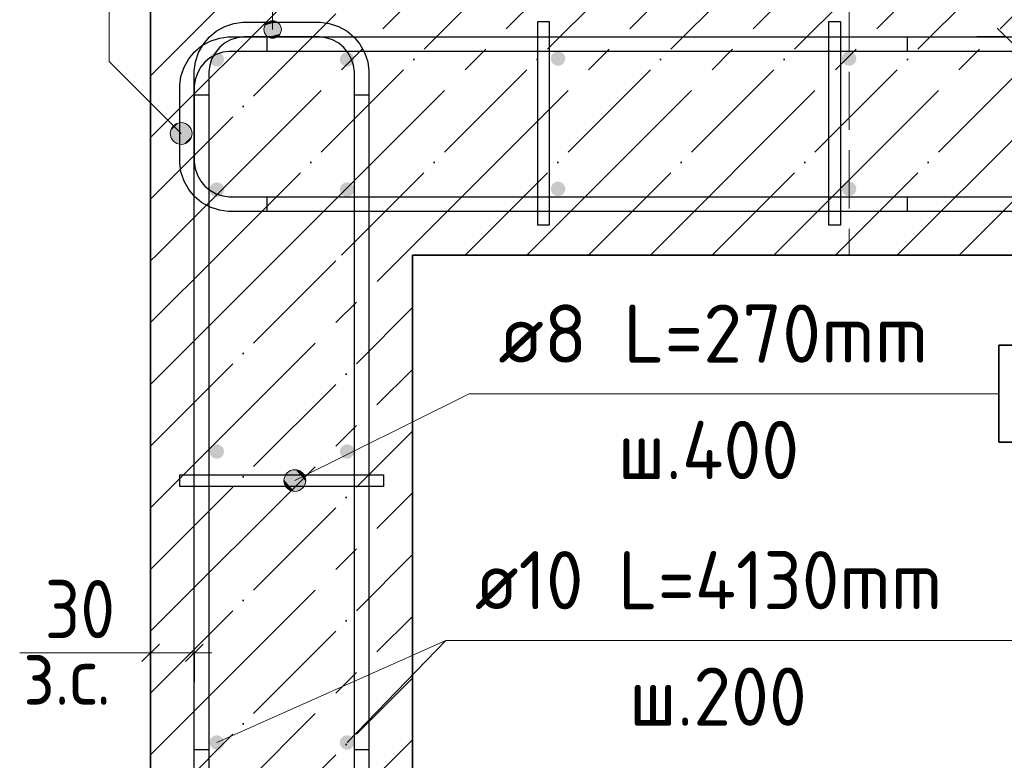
# Model space of a CAD drawing. Header units: millimetres. Extents: x -49773 to 2322955, y -3321 to 58485.
# Tile 336 of 580: x 1297392 to 1300776, y 23966 to 26511. Entities that reach past the tile are written whole.
import ezdxf

# ---------------------------------------------------------------- set-up
doc = ezdxf.new("R2010")
doc.units = ezdxf.units.MM
for name, pattern in [('______11', [500, 400, -50, 0, -50]), ('______2', [270, 200, -70]), ('______5', [1100, 800, -100, 100, -100])]:
    doc.linetypes.add(name, pattern=pattern)
for name, color, linetype, lineweight in [('Standard', 7, 'Continuous', 25), ('Арм.стержн. Арматура края', 96, 'Continuous', 35), ('Арм.стержн. вертикальными 1', 22, 'Continuous', 35), ('Арм.стержн.горизонт. 1', 180, 'Continuous', 35), ('Размерная линия_ общее_1', 7, 'Continuous', 13), ('Стена_ общее', 7, 'Continuous', 35)]:
    doc.layers.add(name, color=color, linetype=linetype, lineweight=lineweight)
doc.layers.add('Арм.стержн.Стяжки', color=7, linetype='Continuous', lineweight=35, true_color=0x501e0f)
doc.layers.add('Осевая линия_ общее', color=7, linetype='______5', lineweight=13, true_color=0xa0a0a0)
doc.styles.add('ISOCPEUR', font='txt')

msp = doc.modelspace()

# ---------------------------------------------------------------- hatches: boundary and pattern name
at = {"layer": 'Standard', "linetype": 'Continuous', "lineweight": 13, "transparency": 33554687}
for points in [[(1297921, 26093.3), (1297957, 26155.9), (1297911.4, 26110.3)], [(1297911.4, 26110.3), (1297957, 26155.9), (1297937.9, 26155.9)], [(1297911.4, 26110.3), (1297937.9, 26155.9), (1297911.4, 26129.4)], [(1297911.4, 26129.4), (1297937.9, 26155.9), (1297921, 26146.4)], [(1297921, 26093.3), (1297974, 26146.4), (1297957, 26155.9)], [(1297937.9, 26083.8), (1297974, 26146.4), (1297921, 26093.3)], [(1297937.9, 26083.8), (1297983.5, 26129.4), (1297974, 26146.4)], [(1297957, 26083.8), (1297983.5, 26129.4), (1297937.9, 26083.8)], [(1297957, 26083.8), (1297983.5, 26110.3), (1297983.5, 26129.4)], [(1297983.5, 26110.3), (1297957, 26083.8), (1297974, 26093.3)]]:
    msp.add_hatch(color=7, dxfattribs=at).paths.add_polyline_path(points)
at = {"layer": 'Арм.стержн. Арматура края', "linetype": 'Continuous', "lineweight": 13, "transparency": 33554687}
for points in [[(1298287.3, 26492), (1298235.7, 26492), (1298231.5, 26476.9)], [(1298287.3, 26492), (1298231.5, 26476.9), (1298291.5, 26476.9)], [(1298276.5, 26502.7), (1298246.5, 26502.7), (1298235.7, 26492)], [(1298276.5, 26502.7), (1298235.7, 26492), (1298287.3, 26492)], [(1298246.5, 26502.7), (1298276.5, 26502.7), (1298261.5, 26506.9)], [(1298291.5, 26476.9), (1298231.5, 26476.9), (1298235.7, 26462)], [(1298291.5, 26476.9), (1298235.7, 26462), (1298287.3, 26462)], [(1298287.3, 26462), (1298235.7, 26462), (1298246.5, 26451.2)], [(1298287.3, 26462), (1298246.5, 26451.2), (1298276.5, 26451.2)], [(1298276.5, 26451.2), (1298246.5, 26451.2), (1298261.5, 26447)]]:
    msp.add_hatch(color=7, dxfattribs=at).paths.add_polyline_path(points)
at = {"layer": 'Арм.стержн. вертикальными 1', "linetype": 'Continuous', "lineweight": 50, "transparency": 33554687}
for points in [[(1298094.8, 26374.5), (1298092.9, 26384), (1298087.5, 26392.1), (1298079.4, 26397.6), (1298069.8, 26399.5), (1298060.2, 26397.6), (1298052.1, 26392.1), (1298046.7, 26384), (1298044.8, 26374.5), (1298046.7, 26364.9), (1298052.1, 26356.8), (1298060.2, 26351.4), (1298069.8, 26349.5), (1298079.4, 26351.4), (1298087.5, 26356.8), (1298092.9, 26364.9)], [(1298542.4, 26374.5), (1298540.5, 26384), (1298535.1, 26392.1), (1298527, 26397.6), (1298517.4, 26399.5), (1298507.9, 26397.6), (1298499.8, 26392.1), (1298494.3, 26384), (1298492.4, 26374.5), (1298494.3, 26364.9), (1298499.8, 26356.8), (1298507.9, 26351.4), (1298517.4, 26349.5), (1298527, 26351.4), (1298535.1, 26356.8), (1298540.5, 26364.9)], [(1299267.4, 26377), (1299265.5, 26386.5), (1299260.1, 26394.6), (1299252, 26400.1), (1299242.4, 26401.9), (1299232.9, 26400.1), (1299224.8, 26394.6), (1299219.3, 26386.5), (1299217.4, 26377), (1299219.3, 26367.4), (1299224.8, 26359.3), (1299232.9, 26353.9), (1299242.4, 26352), (1299252, 26353.9), (1299260.1, 26359.3), (1299265.5, 26367.4)], [(1300267.4, 26377), (1300265.5, 26386.5), (1300260.1, 26394.6), (1300252, 26400.1), (1300242.4, 26401.9), (1300232.9, 26400.1), (1300224.8, 26394.6), (1300219.3, 26386.5), (1300217.4, 26377), (1300219.3, 26367.4), (1300224.8, 26359.3), (1300232.9, 26353.9), (1300242.4, 26352), (1300252, 26353.9), (1300260.1, 26359.3), (1300265.5, 26367.4)], [(1298094.8, 25926.8), (1298092.9, 25936.4), (1298087.5, 25944.5), (1298079.4, 25949.9), (1298069.8, 25951.8), (1298060.2, 25949.9), (1298052.1, 25944.5), (1298046.7, 25936.4), (1298044.8, 25926.8), (1298046.7, 25917.2), (1298052.1, 25909.1), (1298060.2, 25903.7), (1298069.8, 25901.8), (1298079.4, 25903.7), (1298087.5, 25909.1), (1298092.9, 25917.2)], [(1298542.4, 25926.8), (1298540.5, 25936.4), (1298535.1, 25944.5), (1298527, 25949.9), (1298517.4, 25951.8), (1298507.9, 25949.9), (1298499.8, 25944.5), (1298494.3, 25936.4), (1298492.4, 25926.8), (1298494.3, 25917.2), (1298499.8, 25909.1), (1298507.9, 25903.7), (1298517.4, 25901.8), (1298527, 25903.7), (1298535.1, 25909.1), (1298540.5, 25917.2)], [(1299267.4, 25929.3), (1299265.5, 25938.9), (1299260.1, 25947), (1299252, 25952.4), (1299242.4, 25954.3), (1299232.9, 25952.4), (1299224.8, 25947), (1299219.3, 25938.9), (1299217.4, 25929.3), (1299219.3, 25919.7), (1299224.8, 25911.6), (1299232.9, 25906.2), (1299242.4, 25904.3), (1299252, 25906.2), (1299260.1, 25911.6), (1299265.5, 25919.7)], [(1300267.4, 25929.3), (1300265.5, 25938.9), (1300260.1, 25947), (1300252, 25952.4), (1300242.4, 25954.3), (1300232.9, 25952.4), (1300224.8, 25947), (1300219.3, 25938.9), (1300217.4, 25929.3), (1300219.3, 25919.7), (1300224.8, 25911.6), (1300232.9, 25906.2), (1300242.4, 25904.3), (1300252, 25906.2), (1300260.1, 25911.6), (1300265.5, 25919.7)], [(1298094.8, 25027), (1298092.9, 25036.5), (1298087.5, 25044.6), (1298079.4, 25050), (1298069.8, 25052), (1298060.2, 25050), (1298052.1, 25044.6), (1298046.7, 25036.5), (1298044.8, 25027), (1298046.7, 25017.4), (1298052.1, 25009.3), (1298060.2, 25003.9), (1298069.8, 25001.9), (1298079.4, 25003.9), (1298087.5, 25009.3), (1298092.9, 25017.4)], [(1298542.4, 25027), (1298540.5, 25036.5), (1298535.1, 25044.6), (1298527, 25050), (1298517.4, 25052), (1298507.9, 25050), (1298499.8, 25044.6), (1298494.3, 25036.5), (1298492.4, 25027), (1298494.3, 25017.4), (1298499.8, 25009.3), (1298507.9, 25003.9), (1298517.4, 25001.9), (1298527, 25003.9), (1298535.1, 25009.3), (1298540.5, 25017.4)], [(1298094.8, 24027), (1298092.9, 24036.5), (1298087.5, 24044.6), (1298079.4, 24050), (1298069.8, 24052), (1298060.2, 24050), (1298052.1, 24044.6), (1298046.7, 24036.5), (1298044.8, 24027), (1298046.7, 24017.4), (1298052.1, 24009.3), (1298060.2, 24003.9), (1298069.8, 24001.9), (1298079.4, 24003.9), (1298087.5, 24009.3), (1298092.9, 24017.4)], [(1298542.4, 24027), (1298540.5, 24036.5), (1298535.1, 24044.6), (1298527, 24050), (1298517.4, 24052), (1298507.9, 24050), (1298499.8, 24044.6), (1298494.3, 24036.5), (1298492.4, 24027), (1298494.3, 24017.4), (1298499.8, 24009.3), (1298507.9, 24003.9), (1298517.4, 24001.9), (1298527, 24003.9), (1298535.1, 24009.3), (1298540.5, 24017.4)]]:
    msp.add_hatch(color=4, dxfattribs=at).paths.add_polyline_path(points)
at = {"layer": 'Арм.стержн.Стяжки', "linetype": 'Continuous', "lineweight": 13, "transparency": 33554687}
for points in [[(1298335.8, 24889.7), (1298307, 24947.5), (1298300.9, 24929.4)], [(1298354.9, 24893.4), (1298321.4, 24960.5), (1298307, 24947.5)], [(1298354.9, 24893.4), (1298307, 24947.5), (1298335.8, 24889.7)], [(1298369.3, 24906.5), (1298340.5, 24964.2), (1298321.4, 24960.5)], [(1298369.3, 24906.5), (1298321.4, 24960.5), (1298354.9, 24893.4)], [(1298375.4, 24924.6), (1298358.7, 24958.1), (1298340.5, 24964.2)], [(1298375.4, 24924.6), (1298340.5, 24964.2), (1298369.3, 24906.5)], [(1298358.7, 24958.1), (1298375.4, 24924.6), (1298371.7, 24943.7)], [(1298335.8, 24889.7), (1298300.9, 24929.4), (1298317.6, 24895.8)], [(1298317.6, 24895.8), (1298300.9, 24929.4), (1298304.6, 24910.2)]]:
    msp.add_hatch(color=7, dxfattribs=at).paths.add_polyline_path(points)

# ---------------------------------------------------------------- linework, layer by layer
at = {"layer": 'Standard', "color": 253, "linetype": '______11', "lineweight": 35, "true_color": 0xababab, "transparency": 33554687}
for p, q in [((1297842.4, 26318.3), (1298126, 26601.9)), ((1297842.4, 25894.1), (1298550.3, 26601.9)), ((1298074.6, 25701.9), (1298974.6, 26601.9)), ((1298498.8, 25701.9), (1299398.8, 26601.9)), ((1298923.1, 25701.9), (1299823.1, 26601.9)), ((1299347.4, 25701.9), (1300247.4, 26601.9)), ((1299771.6, 25701.9), (1300671.6, 26601.9)), ((1300195.9, 25701.9), (1301095.9, 26601.9)), ((1300620.2, 25701.9), (1301520.1, 26601.9)), ((1297842.4, 25045.6), (1298498.8, 25701.9)), ((1297842.4, 25469.8), (1298074.6, 25701.9)), ((1297842.4, 24621.3), (1298742.4, 25521.3)), ((1297842.4, 24197), (1298742.4, 25097)), ((1297842.4, 23772.8), (1298742.4, 24672.8)), ((1297842.4, 23348.5), (1298742.4, 24248.5))]:
    msp.add_line(p, q, dxfattribs=at)
at = {"layer": 'Standard', "color": 253, "linetype": '______5', "lineweight": 35, "true_color": 0xababab, "transparency": 33554687}
for p, q in [((1297842.4, 26106.2), (1298338.2, 26601.9)), ((1297862.4, 25701.9), (1298762.4, 26601.9)), ((1298286.7, 25701.9), (1299186.7, 26601.9)), ((1298711, 25701.9), (1299611, 26601.9)), ((1299135.2, 25701.9), (1300035.2, 26601.9)), ((1299559.5, 25701.9), (1300459.5, 26601.9)), ((1299983.7, 25701.9), (1300883.7, 26601.9)), ((1300408, 25701.9), (1301308, 26601.9)), ((1297842.4, 24833.4), (1298711, 25701.9)), ((1297842.4, 25257.7), (1298286.7, 25701.9)), ((1297842.4, 25682), (1297862.4, 25701.9)), ((1297842.4, 24409.2), (1298742.4, 25309.2)), ((1297842.4, 23984.9), (1298742.4, 24884.9)), ((1297842.4, 23560.6), (1298742.4, 24460.6)), ((1297842.4, 23136.4), (1298742.4, 24036.4))]:
    msp.add_line(p, q, dxfattribs=at)
at = {"layer": 'Standard', "color": 7, "linetype": 'Continuous', "lineweight": 35, "transparency": 33554687}
for p, q in [((1297842.4, 26601.9), (1297842.4, 25701.9)), ((1297842.4, 25701.9), (1297842.4, 22546.3)), ((1298742.4, 25701.9), (1301542.7, 25701.9)), ((1298742.4, 22546.3), (1298742.4, 25701.9))]:
    msp.add_line(p, q, dxfattribs=at)
at = {"layer": 'Standard', "color": 7, "linetype": 'Continuous', "lineweight": 13, "transparency": 33554687}
for p, q in [((1297921, 26146.4), (1297921, 26146.4)), ((1297974, 26146.4), (1297974, 26146.4)), ((1297921, 26093.3), (1297921, 26093.3)), ((1297974, 26093.3), (1297974, 26093.3)), ((1297842.4, 24335.5), (1297392.4, 24335.5))]:
    msp.add_line(p, q, dxfattribs=at)
msp.add_lwpolyline([(1297947.5, 26119.8), (1297700, 26367.3), (1297700, 27305.5), (1298261.5, 27305.5)], dxfattribs=at)
msp.add_circle((1297947.5, 26119.8), 37.5, dxfattribs=at)
at = {"layer": 'Арм.стержн. Арматура края', "color": 7, "linetype": 'Continuous', "lineweight": 13, "transparency": 33554687}
for p, q in [((1298261.5, 27305.5), (1298261.5, 26476.9)), ((1298261.5, 26506.9), (1298261.5, 26506.9)), ((1298231.5, 26476.9), (1298231.5, 26476.9)), ((1298291.5, 26476.9), (1298291.5, 26476.9)), ((1298261.5, 26447), (1298261.5, 26447))]:
    msp.add_line(p, q, dxfattribs=at)
at = {"layer": 'Арм.стержн. Арматура края', "color": 4, "linetype": 'Continuous', "lineweight": 25, "transparency": 33554687}
for points in [[(1297992.4, 24001.9), (1297992.4, 26335.2), (1297996.7, 26365.7), (1298007.2, 26397.5), (1298023.5, 26426.7), (1298043.6, 26450.8), (1298067.7, 26470.9), (1298096.9, 26487.2), (1298128.7, 26497.7), (1298159.2, 26501.9), (1298425.7, 26501.9), (1298456.2, 26497.7), (1298488, 26487.2), (1298517.2, 26470.9), (1298541.3, 26450.8), (1298561.4, 26426.7), (1298577.7, 26397.5), (1298588.2, 26365.7), (1298592.4, 26335.2), (1298592.4, 24001.9), (1298542.4, 24001.9), (1298542.4, 26331.8), (1298539.3, 26354.4), (1298531.8, 26377.2), (1298520, 26398.2), (1298505.8, 26415.3), (1298488.7, 26429.5), (1298467.7, 26441.3), (1298444.8, 26448.8), (1298422.3, 26452), (1298162.6, 26452), (1298140, 26448.8), (1298117.2, 26441.3), (1298096.2, 26429.5), (1298079.1, 26415.3), (1298064.9, 26398.2), (1298053.1, 26377.2), (1298045.6, 26354.4), (1298042.4, 26331.8), (1298042.4, 24001.9), (1297992.4, 24001.9)], [(1297992.4, 24001.9), (1297992.4, 26335.2), (1297996.7, 26365.7), (1298007.2, 26397.5), (1298023.5, 26426.7), (1298043.6, 26450.8), (1298067.7, 26470.9), (1298096.9, 26487.2), (1298128.7, 26497.7), (1298159.2, 26501.9), (1298425.7, 26501.9), (1298456.2, 26497.7), (1298488, 26487.2), (1298517.2, 26470.9), (1298541.3, 26450.8), (1298561.4, 26426.7), (1298577.7, 26397.5), (1298588.2, 26365.7), (1298592.4, 26335.2), (1298592.4, 24001.9), (1298542.4, 24001.9), (1298542.4, 26331.8), (1298539.3, 26354.4), (1298531.8, 26377.2), (1298520, 26398.2), (1298505.8, 26415.3), (1298488.7, 26429.5), (1298467.7, 26441.3), (1298444.8, 26448.8), (1298422.3, 26452), (1298162.6, 26452), (1298140, 26448.8), (1298117.2, 26441.3), (1298096.2, 26429.5), (1298079.1, 26415.3), (1298064.9, 26398.2), (1298053.1, 26377.2), (1298045.6, 26354.4), (1298042.4, 26331.8), (1298042.4, 24001.9), (1297992.4, 24001.9)], [(1297992.4, 24001.9), (1297992.4, 26335.2), (1297996.7, 26365.7), (1298007.2, 26397.5), (1298023.5, 26426.7), (1298043.6, 26450.8), (1298067.7, 26470.9), (1298096.9, 26487.2), (1298128.7, 26497.7), (1298159.2, 26501.9), (1298425.7, 26501.9), (1298456.2, 26497.7), (1298488, 26487.2), (1298517.2, 26470.9), (1298541.3, 26450.8), (1298561.4, 26426.7), (1298577.7, 26397.5), (1298588.2, 26365.7), (1298592.4, 26335.2), (1298592.4, 24001.9), (1298542.4, 24001.9), (1298542.4, 26331.8), (1298539.3, 26354.4), (1298531.8, 26377.2), (1298520, 26398.2), (1298505.8, 26415.3), (1298488.7, 26429.5), (1298467.7, 26441.3), (1298444.8, 26448.8), (1298422.3, 26452), (1298162.6, 26452), (1298140, 26448.8), (1298117.2, 26441.3), (1298096.2, 26429.5), (1298079.1, 26415.3), (1298064.9, 26398.2), (1298053.1, 26377.2), (1298045.6, 26354.4), (1298042.4, 26331.8), (1298042.4, 24001.9), (1297992.4, 24001.9)], [(1297992.4, 24001.9), (1297992.4, 26335.2), (1297996.7, 26365.7), (1298007.2, 26397.5), (1298023.5, 26426.7), (1298043.6, 26450.8), (1298067.7, 26470.9), (1298096.9, 26487.2), (1298128.7, 26497.7), (1298159.2, 26501.9), (1298425.7, 26501.9), (1298456.2, 26497.7), (1298488, 26487.2), (1298517.2, 26470.9), (1298541.3, 26450.8), (1298561.4, 26426.7), (1298577.7, 26397.5), (1298588.2, 26365.7), (1298592.4, 26335.2), (1298592.4, 24001.9), (1298542.4, 24001.9), (1298542.4, 26331.8), (1298539.3, 26354.4), (1298531.8, 26377.2), (1298520, 26398.2), (1298505.8, 26415.3), (1298488.7, 26429.5), (1298467.7, 26441.3), (1298444.8, 26448.8), (1298422.3, 26452), (1298162.6, 26452), (1298140, 26448.8), (1298117.2, 26441.3), (1298096.2, 26429.5), (1298079.1, 26415.3), (1298064.9, 26398.2), (1298053.1, 26377.2), (1298045.6, 26354.4), (1298042.4, 26331.8), (1298042.4, 24001.9), (1297992.4, 24001.9)], [(1297992.4, 24001.9), (1297992.4, 26335.2), (1297996.7, 26365.7), (1298007.2, 26397.5), (1298023.5, 26426.7), (1298043.6, 26450.8), (1298067.7, 26470.9), (1298096.9, 26487.2), (1298128.7, 26497.7), (1298159.2, 26501.9), (1298425.7, 26501.9), (1298456.2, 26497.7), (1298488, 26487.2), (1298517.2, 26470.9), (1298541.3, 26450.8), (1298561.4, 26426.7), (1298577.7, 26397.5), (1298588.2, 26365.7), (1298592.4, 26335.2), (1298592.4, 24001.9), (1298542.4, 24001.9), (1298542.4, 26331.8), (1298539.3, 26354.4), (1298531.8, 26377.2), (1298520, 26398.2), (1298505.8, 26415.3), (1298488.7, 26429.5), (1298467.7, 26441.3), (1298444.8, 26448.8), (1298422.3, 26452), (1298162.6, 26452), (1298140, 26448.8), (1298117.2, 26441.3), (1298096.2, 26429.5), (1298079.1, 26415.3), (1298064.9, 26398.2), (1298053.1, 26377.2), (1298045.6, 26354.4), (1298042.4, 26331.8), (1298042.4, 24001.9), (1297992.4, 24001.9)], [(1297992.4, 24001.9), (1297992.4, 26335.2), (1297996.7, 26365.7), (1298007.2, 26397.5), (1298023.5, 26426.7), (1298043.6, 26450.8), (1298067.7, 26470.9), (1298096.9, 26487.2), (1298128.7, 26497.7), (1298159.2, 26501.9), (1298425.7, 26501.9), (1298456.2, 26497.7), (1298488, 26487.2), (1298517.2, 26470.9), (1298541.3, 26450.8), (1298561.4, 26426.7), (1298577.7, 26397.5), (1298588.2, 26365.7), (1298592.4, 26335.2), (1298592.4, 24001.9), (1298542.4, 24001.9), (1298542.4, 26331.8), (1298539.3, 26354.4), (1298531.8, 26377.2), (1298520, 26398.2), (1298505.8, 26415.3), (1298488.7, 26429.5), (1298467.7, 26441.3), (1298444.8, 26448.8), (1298422.3, 26452), (1298162.6, 26452), (1298140, 26448.8), (1298117.2, 26441.3), (1298096.2, 26429.5), (1298079.1, 26415.3), (1298064.9, 26398.2), (1298053.1, 26377.2), (1298045.6, 26354.4), (1298042.4, 26331.8), (1298042.4, 24001.9), (1297992.4, 24001.9)], [(1297992.4, 24001.9), (1297992.4, 26335.2), (1297996.7, 26365.7), (1298007.2, 26397.5), (1298023.5, 26426.7), (1298043.6, 26450.8), (1298067.7, 26470.9), (1298096.9, 26487.2), (1298128.7, 26497.7), (1298159.2, 26501.9), (1298425.7, 26501.9), (1298456.2, 26497.7), (1298488, 26487.2), (1298517.2, 26470.9), (1298541.3, 26450.8), (1298561.4, 26426.7), (1298577.7, 26397.5), (1298588.2, 26365.7), (1298592.4, 26335.2), (1298592.4, 24001.9), (1298542.4, 24001.9), (1298542.4, 26331.8), (1298539.3, 26354.4), (1298531.8, 26377.2), (1298520, 26398.2), (1298505.8, 26415.3), (1298488.7, 26429.5), (1298467.7, 26441.3), (1298444.8, 26448.8), (1298422.3, 26452), (1298162.6, 26452), (1298140, 26448.8), (1298117.2, 26441.3), (1298096.2, 26429.5), (1298079.1, 26415.3), (1298064.9, 26398.2), (1298053.1, 26377.2), (1298045.6, 26354.4), (1298042.4, 26331.8), (1298042.4, 24001.9), (1297992.4, 24001.9)], [(1297992.4, 24001.9), (1297992.4, 26335.2), (1297996.7, 26365.7), (1298007.2, 26397.5), (1298023.5, 26426.7), (1298043.6, 26450.8), (1298067.7, 26470.9), (1298096.9, 26487.2), (1298128.7, 26497.7), (1298159.2, 26501.9), (1298425.7, 26501.9), (1298456.2, 26497.7), (1298488, 26487.2), (1298517.2, 26470.9), (1298541.3, 26450.8), (1298561.4, 26426.7), (1298577.7, 26397.5), (1298588.2, 26365.7), (1298592.4, 26335.2), (1298592.4, 24001.9), (1298542.4, 24001.9), (1298542.4, 26331.8), (1298539.3, 26354.4), (1298531.8, 26377.2), (1298520, 26398.2), (1298505.8, 26415.3), (1298488.7, 26429.5), (1298467.7, 26441.3), (1298444.8, 26448.8), (1298422.3, 26452), (1298162.6, 26452), (1298140, 26448.8), (1298117.2, 26441.3), (1298096.2, 26429.5), (1298079.1, 26415.3), (1298064.9, 26398.2), (1298053.1, 26377.2), (1298045.6, 26354.4), (1298042.4, 26331.8), (1298042.4, 24001.9), (1297992.4, 24001.9)], [(1297992.4, 24001.9), (1297992.4, 26335.2), (1297996.7, 26365.7), (1298007.2, 26397.5), (1298023.5, 26426.7), (1298043.6, 26450.8), (1298067.7, 26470.9), (1298096.9, 26487.2), (1298128.7, 26497.7), (1298159.2, 26501.9), (1298425.7, 26501.9), (1298456.2, 26497.7), (1298488, 26487.2), (1298517.2, 26470.9), (1298541.3, 26450.8), (1298561.4, 26426.7), (1298577.7, 26397.5), (1298588.2, 26365.7), (1298592.4, 26335.2), (1298592.4, 24001.9), (1298542.4, 24001.9), (1298542.4, 26331.8), (1298539.3, 26354.4), (1298531.8, 26377.2), (1298520, 26398.2), (1298505.8, 26415.3), (1298488.7, 26429.5), (1298467.7, 26441.3), (1298444.8, 26448.8), (1298422.3, 26452), (1298162.6, 26452), (1298140, 26448.8), (1298117.2, 26441.3), (1298096.2, 26429.5), (1298079.1, 26415.3), (1298064.9, 26398.2), (1298053.1, 26377.2), (1298045.6, 26354.4), (1298042.4, 26331.8), (1298042.4, 24001.9), (1297992.4, 24001.9)], [(1297992.4, 24001.9), (1297992.4, 26335.2), (1297996.7, 26365.7), (1298007.2, 26397.5), (1298023.5, 26426.7), (1298043.6, 26450.8), (1298067.7, 26470.9), (1298096.9, 26487.2), (1298128.7, 26497.7), (1298159.2, 26501.9), (1298425.7, 26501.9), (1298456.2, 26497.7), (1298488, 26487.2), (1298517.2, 26470.9), (1298541.3, 26450.8), (1298561.4, 26426.7), (1298577.7, 26397.5), (1298588.2, 26365.7), (1298592.4, 26335.2), (1298592.4, 24001.9), (1298542.4, 24001.9), (1298542.4, 26331.8), (1298539.3, 26354.4), (1298531.8, 26377.2), (1298520, 26398.2), (1298505.8, 26415.3), (1298488.7, 26429.5), (1298467.7, 26441.3), (1298444.8, 26448.8), (1298422.3, 26452), (1298162.6, 26452), (1298140, 26448.8), (1298117.2, 26441.3), (1298096.2, 26429.5), (1298079.1, 26415.3), (1298064.9, 26398.2), (1298053.1, 26377.2), (1298045.6, 26354.4), (1298042.4, 26331.8), (1298042.4, 24001.9), (1297992.4, 24001.9)], [(1297992.4, 24001.9), (1297992.4, 26335.2), (1297996.7, 26365.7), (1298007.2, 26397.5), (1298023.5, 26426.7), (1298043.6, 26450.8), (1298067.7, 26470.9), (1298096.9, 26487.2), (1298128.7, 26497.7), (1298159.2, 26501.9), (1298425.7, 26501.9), (1298456.2, 26497.7), (1298488, 26487.2), (1298517.2, 26470.9), (1298541.3, 26450.8), (1298561.4, 26426.7), (1298577.7, 26397.5), (1298588.2, 26365.7), (1298592.4, 26335.2), (1298592.4, 24001.9), (1298542.4, 24001.9), (1298542.4, 26331.8), (1298539.3, 26354.4), (1298531.8, 26377.2), (1298520, 26398.2), (1298505.8, 26415.3), (1298488.7, 26429.5), (1298467.7, 26441.3), (1298444.8, 26448.8), (1298422.3, 26452), (1298162.6, 26452), (1298140, 26448.8), (1298117.2, 26441.3), (1298096.2, 26429.5), (1298079.1, 26415.3), (1298064.9, 26398.2), (1298053.1, 26377.2), (1298045.6, 26354.4), (1298042.4, 26331.8), (1298042.4, 24001.9), (1297992.4, 24001.9)], [(1297992.4, 24001.9), (1297992.4, 26335.2), (1297996.7, 26365.7), (1298007.2, 26397.5), (1298023.5, 26426.7), (1298043.6, 26450.8), (1298067.7, 26470.9), (1298096.9, 26487.2), (1298128.7, 26497.7), (1298159.2, 26501.9), (1298425.7, 26501.9), (1298456.2, 26497.7), (1298488, 26487.2), (1298517.2, 26470.9), (1298541.3, 26450.8), (1298561.4, 26426.7), (1298577.7, 26397.5), (1298588.2, 26365.7), (1298592.4, 26335.2), (1298592.4, 24001.9), (1298542.4, 24001.9), (1298542.4, 26331.8), (1298539.3, 26354.4), (1298531.8, 26377.2), (1298520, 26398.2), (1298505.8, 26415.3), (1298488.7, 26429.5), (1298467.7, 26441.3), (1298444.8, 26448.8), (1298422.3, 26452), (1298162.6, 26452), (1298140, 26448.8), (1298117.2, 26441.3), (1298096.2, 26429.5), (1298079.1, 26415.3), (1298064.9, 26398.2), (1298053.1, 26377.2), (1298045.6, 26354.4), (1298042.4, 26331.8), (1298042.4, 24001.9), (1297992.4, 24001.9)], [(1297992.4, 24001.9), (1297992.4, 26335.2), (1297996.7, 26365.7), (1298007.2, 26397.5), (1298023.5, 26426.7), (1298043.6, 26450.8), (1298067.7, 26470.9), (1298096.9, 26487.2), (1298128.7, 26497.7), (1298159.2, 26501.9), (1298425.7, 26501.9), (1298456.2, 26497.7), (1298488, 26487.2), (1298517.2, 26470.9), (1298541.3, 26450.8), (1298561.4, 26426.7), (1298577.7, 26397.5), (1298588.2, 26365.7), (1298592.4, 26335.2), (1298592.4, 24001.9), (1298542.4, 24001.9), (1298542.4, 26331.8), (1298539.3, 26354.4), (1298531.8, 26377.2), (1298520, 26398.2), (1298505.8, 26415.3), (1298488.7, 26429.5), (1298467.7, 26441.3), (1298444.8, 26448.8), (1298422.3, 26452), (1298162.6, 26452), (1298140, 26448.8), (1298117.2, 26441.3), (1298096.2, 26429.5), (1298079.1, 26415.3), (1298064.9, 26398.2), (1298053.1, 26377.2), (1298045.6, 26354.4), (1298042.4, 26331.8), (1298042.4, 24001.9), (1297992.4, 24001.9)], [(1300442.4, 26401.9), (1298112.6, 26401.9), (1298090, 26398.8), (1298067.2, 26391.3), (1298046.2, 26379.5), (1298029.1, 26365.3), (1298014.9, 26348.2), (1298003.1, 26327.2), (1297995.6, 26304.4), (1297992.4, 26281.8), (1297992.4, 26022.1), (1297995.6, 25999.5), (1298003.1, 25976.7), (1298014.9, 25955.7), (1298029.1, 25938.6), (1298046.2, 25924.4), (1298067.2, 25912.6), (1298090, 25905.1), (1298112.6, 25901.9), (1300442.4, 25901.9), (1300442.4, 25852), (1298109.2, 25852), (1298078.7, 25856.2), (1298046.9, 25866.7), (1298017.7, 25883), (1297993.6, 25903.1), (1297973.5, 25927.2), (1297957.2, 25956.4), (1297946.7, 25988.2), (1297942.4, 26018.7), (1297942.4, 26285.2), (1297946.7, 26315.7), (1297957.2, 26347.5), (1297973.5, 26376.7), (1297993.6, 26400.8), (1298017.7, 26420.9), (1298046.9, 26437.2), (1298078.7, 26447.7), (1298109.2, 26452), (1300442.4, 26452), (1300442.4, 26401.9)], [(1300442.4, 26401.9), (1298112.6, 26401.9), (1298090, 26398.8), (1298067.2, 26391.3), (1298046.2, 26379.5), (1298029.1, 26365.3), (1298014.9, 26348.2), (1298003.1, 26327.2), (1297995.6, 26304.4), (1297992.4, 26281.8), (1297992.4, 26022.1), (1297995.6, 25999.5), (1298003.1, 25976.7), (1298014.9, 25955.7), (1298029.1, 25938.6), (1298046.2, 25924.4), (1298067.2, 25912.6), (1298090, 25905.1), (1298112.6, 25901.9), (1300442.4, 25901.9), (1300442.4, 25852), (1298109.2, 25852), (1298078.7, 25856.2), (1298046.9, 25866.7), (1298017.7, 25883), (1297993.6, 25903.1), (1297973.5, 25927.2), (1297957.2, 25956.4), (1297946.7, 25988.2), (1297942.4, 26018.7), (1297942.4, 26285.2), (1297946.7, 26315.7), (1297957.2, 26347.5), (1297973.5, 26376.7), (1297993.6, 26400.8), (1298017.7, 26420.9), (1298046.9, 26437.2), (1298078.7, 26447.7), (1298109.2, 26452), (1300442.4, 26452), (1300442.4, 26401.9)], [(1300442.4, 26401.9), (1298112.6, 26401.9), (1298090, 26398.8), (1298067.2, 26391.3), (1298046.2, 26379.5), (1298029.1, 26365.3), (1298014.9, 26348.2), (1298003.1, 26327.2), (1297995.6, 26304.4), (1297992.4, 26281.8), (1297992.4, 26022.1), (1297995.6, 25999.5), (1298003.1, 25976.7), (1298014.9, 25955.7), (1298029.1, 25938.6), (1298046.2, 25924.4), (1298067.2, 25912.6), (1298090, 25905.1), (1298112.6, 25901.9), (1300442.4, 25901.9), (1300442.4, 25852), (1298109.2, 25852), (1298078.7, 25856.2), (1298046.9, 25866.7), (1298017.7, 25883), (1297993.6, 25903.1), (1297973.5, 25927.2), (1297957.2, 25956.4), (1297946.7, 25988.2), (1297942.4, 26018.7), (1297942.4, 26285.2), (1297946.7, 26315.7), (1297957.2, 26347.5), (1297973.5, 26376.7), (1297993.6, 26400.8), (1298017.7, 26420.9), (1298046.9, 26437.2), (1298078.7, 26447.7), (1298109.2, 26452), (1300442.4, 26452), (1300442.4, 26401.9)], [(1300442.4, 26401.9), (1298112.6, 26401.9), (1298090, 26398.8), (1298067.2, 26391.3), (1298046.2, 26379.5), (1298029.1, 26365.3), (1298014.9, 26348.2), (1298003.1, 26327.2), (1297995.6, 26304.4), (1297992.4, 26281.8), (1297992.4, 26022.1), (1297995.6, 25999.5), (1298003.1, 25976.7), (1298014.9, 25955.7), (1298029.1, 25938.6), (1298046.2, 25924.4), (1298067.2, 25912.6), (1298090, 25905.1), (1298112.6, 25901.9), (1300442.4, 25901.9), (1300442.4, 25852), (1298109.2, 25852), (1298078.7, 25856.2), (1298046.9, 25866.7), (1298017.7, 25883), (1297993.6, 25903.1), (1297973.5, 25927.2), (1297957.2, 25956.4), (1297946.7, 25988.2), (1297942.4, 26018.7), (1297942.4, 26285.2), (1297946.7, 26315.7), (1297957.2, 26347.5), (1297973.5, 26376.7), (1297993.6, 26400.8), (1298017.7, 26420.9), (1298046.9, 26437.2), (1298078.7, 26447.7), (1298109.2, 26452), (1300442.4, 26452), (1300442.4, 26401.9)], [(1300442.4, 26401.9), (1298112.6, 26401.9), (1298090, 26398.8), (1298067.2, 26391.3), (1298046.2, 26379.5), (1298029.1, 26365.3), (1298014.9, 26348.2), (1298003.1, 26327.2), (1297995.6, 26304.4), (1297992.4, 26281.8), (1297992.4, 26022.1), (1297995.6, 25999.5), (1298003.1, 25976.7), (1298014.9, 25955.7), (1298029.1, 25938.6), (1298046.2, 25924.4), (1298067.2, 25912.6), (1298090, 25905.1), (1298112.6, 25901.9), (1300442.4, 25901.9), (1300442.4, 25852), (1298109.2, 25852), (1298078.7, 25856.2), (1298046.9, 25866.7), (1298017.7, 25883), (1297993.6, 25903.1), (1297973.5, 25927.2), (1297957.2, 25956.4), (1297946.7, 25988.2), (1297942.4, 26018.7), (1297942.4, 26285.2), (1297946.7, 26315.7), (1297957.2, 26347.5), (1297973.5, 26376.7), (1297993.6, 26400.8), (1298017.7, 26420.9), (1298046.9, 26437.2), (1298078.7, 26447.7), (1298109.2, 26452), (1300442.4, 26452), (1300442.4, 26401.9)], [(1300442.4, 26401.9), (1298112.6, 26401.9), (1298090, 26398.8), (1298067.2, 26391.3), (1298046.2, 26379.5), (1298029.1, 26365.3), (1298014.9, 26348.2), (1298003.1, 26327.2), (1297995.6, 26304.4), (1297992.4, 26281.8), (1297992.4, 26022.1), (1297995.6, 25999.5), (1298003.1, 25976.7), (1298014.9, 25955.7), (1298029.1, 25938.6), (1298046.2, 25924.4), (1298067.2, 25912.6), (1298090, 25905.1), (1298112.6, 25901.9), (1300442.4, 25901.9), (1300442.4, 25852), (1298109.2, 25852), (1298078.7, 25856.2), (1298046.9, 25866.7), (1298017.7, 25883), (1297993.6, 25903.1), (1297973.5, 25927.2), (1297957.2, 25956.4), (1297946.7, 25988.2), (1297942.4, 26018.7), (1297942.4, 26285.2), (1297946.7, 26315.7), (1297957.2, 26347.5), (1297973.5, 26376.7), (1297993.6, 26400.8), (1298017.7, 26420.9), (1298046.9, 26437.2), (1298078.7, 26447.7), (1298109.2, 26452), (1300442.4, 26452), (1300442.4, 26401.9)], [(1300442.4, 26401.9), (1298112.6, 26401.9), (1298090, 26398.8), (1298067.2, 26391.3), (1298046.2, 26379.5), (1298029.1, 26365.3), (1298014.9, 26348.2), (1298003.1, 26327.2), (1297995.6, 26304.4), (1297992.4, 26281.8), (1297992.4, 26022.1), (1297995.6, 25999.5), (1298003.1, 25976.7), (1298014.9, 25955.7), (1298029.1, 25938.6), (1298046.2, 25924.4), (1298067.2, 25912.6), (1298090, 25905.1), (1298112.6, 25901.9), (1300442.4, 25901.9), (1300442.4, 25852), (1298109.2, 25852), (1298078.7, 25856.2), (1298046.9, 25866.7), (1298017.7, 25883), (1297993.6, 25903.1), (1297973.5, 25927.2), (1297957.2, 25956.4), (1297946.7, 25988.2), (1297942.4, 26018.7), (1297942.4, 26285.2), (1297946.7, 26315.7), (1297957.2, 26347.5), (1297973.5, 26376.7), (1297993.6, 26400.8), (1298017.7, 26420.9), (1298046.9, 26437.2), (1298078.7, 26447.7), (1298109.2, 26452), (1300442.4, 26452), (1300442.4, 26401.9)], [(1300442.4, 26401.9), (1298112.6, 26401.9), (1298090, 26398.8), (1298067.2, 26391.3), (1298046.2, 26379.5), (1298029.1, 26365.3), (1298014.9, 26348.2), (1298003.1, 26327.2), (1297995.6, 26304.4), (1297992.4, 26281.8), (1297992.4, 26022.1), (1297995.6, 25999.5), (1298003.1, 25976.7), (1298014.9, 25955.7), (1298029.1, 25938.6), (1298046.2, 25924.4), (1298067.2, 25912.6), (1298090, 25905.1), (1298112.6, 25901.9), (1300442.4, 25901.9), (1300442.4, 25852), (1298109.2, 25852), (1298078.7, 25856.2), (1298046.9, 25866.7), (1298017.7, 25883), (1297993.6, 25903.1), (1297973.5, 25927.2), (1297957.2, 25956.4), (1297946.7, 25988.2), (1297942.4, 26018.7), (1297942.4, 26285.2), (1297946.7, 26315.7), (1297957.2, 26347.5), (1297973.5, 26376.7), (1297993.6, 26400.8), (1298017.7, 26420.9), (1298046.9, 26437.2), (1298078.7, 26447.7), (1298109.2, 26452), (1300442.4, 26452), (1300442.4, 26401.9)], [(1300442.4, 26401.9), (1298112.6, 26401.9), (1298090, 26398.8), (1298067.2, 26391.3), (1298046.2, 26379.5), (1298029.1, 26365.3), (1298014.9, 26348.2), (1298003.1, 26327.2), (1297995.6, 26304.4), (1297992.4, 26281.8), (1297992.4, 26022.1), (1297995.6, 25999.5), (1298003.1, 25976.7), (1298014.9, 25955.7), (1298029.1, 25938.6), (1298046.2, 25924.4), (1298067.2, 25912.6), (1298090, 25905.1), (1298112.6, 25901.9), (1300442.4, 25901.9), (1300442.4, 25852), (1298109.2, 25852), (1298078.7, 25856.2), (1298046.9, 25866.7), (1298017.7, 25883), (1297993.6, 25903.1), (1297973.5, 25927.2), (1297957.2, 25956.4), (1297946.7, 25988.2), (1297942.4, 26018.7), (1297942.4, 26285.2), (1297946.7, 26315.7), (1297957.2, 26347.5), (1297973.5, 26376.7), (1297993.6, 26400.8), (1298017.7, 26420.9), (1298046.9, 26437.2), (1298078.7, 26447.7), (1298109.2, 26452), (1300442.4, 26452), (1300442.4, 26401.9)], [(1300442.4, 26401.9), (1298112.6, 26401.9), (1298090, 26398.8), (1298067.2, 26391.3), (1298046.2, 26379.5), (1298029.1, 26365.3), (1298014.9, 26348.2), (1298003.1, 26327.2), (1297995.6, 26304.4), (1297992.4, 26281.8), (1297992.4, 26022.1), (1297995.6, 25999.5), (1298003.1, 25976.7), (1298014.9, 25955.7), (1298029.1, 25938.6), (1298046.2, 25924.4), (1298067.2, 25912.6), (1298090, 25905.1), (1298112.6, 25901.9), (1300442.4, 25901.9), (1300442.4, 25852), (1298109.2, 25852), (1298078.7, 25856.2), (1298046.9, 25866.7), (1298017.7, 25883), (1297993.6, 25903.1), (1297973.5, 25927.2), (1297957.2, 25956.4), (1297946.7, 25988.2), (1297942.4, 26018.7), (1297942.4, 26285.2), (1297946.7, 26315.7), (1297957.2, 26347.5), (1297973.5, 26376.7), (1297993.6, 26400.8), (1298017.7, 26420.9), (1298046.9, 26437.2), (1298078.7, 26447.7), (1298109.2, 26452), (1300442.4, 26452), (1300442.4, 26401.9)], [(1300442.4, 26401.9), (1298112.6, 26401.9), (1298090, 26398.8), (1298067.2, 26391.3), (1298046.2, 26379.5), (1298029.1, 26365.3), (1298014.9, 26348.2), (1298003.1, 26327.2), (1297995.6, 26304.4), (1297992.4, 26281.8), (1297992.4, 26022.1), (1297995.6, 25999.5), (1298003.1, 25976.7), (1298014.9, 25955.7), (1298029.1, 25938.6), (1298046.2, 25924.4), (1298067.2, 25912.6), (1298090, 25905.1), (1298112.6, 25901.9), (1300442.4, 25901.9), (1300442.4, 25852), (1298109.2, 25852), (1298078.7, 25856.2), (1298046.9, 25866.7), (1298017.7, 25883), (1297993.6, 25903.1), (1297973.5, 25927.2), (1297957.2, 25956.4), (1297946.7, 25988.2), (1297942.4, 26018.7), (1297942.4, 26285.2), (1297946.7, 26315.7), (1297957.2, 26347.5), (1297973.5, 26376.7), (1297993.6, 26400.8), (1298017.7, 26420.9), (1298046.9, 26437.2), (1298078.7, 26447.7), (1298109.2, 26452), (1300442.4, 26452), (1300442.4, 26401.9)], [(1300442.4, 26401.9), (1298112.6, 26401.9), (1298090, 26398.8), (1298067.2, 26391.3), (1298046.2, 26379.5), (1298029.1, 26365.3), (1298014.9, 26348.2), (1298003.1, 26327.2), (1297995.6, 26304.4), (1297992.4, 26281.8), (1297992.4, 26022.1), (1297995.6, 25999.5), (1298003.1, 25976.7), (1298014.9, 25955.7), (1298029.1, 25938.6), (1298046.2, 25924.4), (1298067.2, 25912.6), (1298090, 25905.1), (1298112.6, 25901.9), (1300442.4, 25901.9), (1300442.4, 25852), (1298109.2, 25852), (1298078.7, 25856.2), (1298046.9, 25866.7), (1298017.7, 25883), (1297993.6, 25903.1), (1297973.5, 25927.2), (1297957.2, 25956.4), (1297946.7, 25988.2), (1297942.4, 26018.7), (1297942.4, 26285.2), (1297946.7, 26315.7), (1297957.2, 26347.5), (1297973.5, 26376.7), (1297993.6, 26400.8), (1298017.7, 26420.9), (1298046.9, 26437.2), (1298078.7, 26447.7), (1298109.2, 26452), (1300442.4, 26452), (1300442.4, 26401.9)], [(1300442.4, 26401.9), (1298112.6, 26401.9), (1298090, 26398.8), (1298067.2, 26391.3), (1298046.2, 26379.5), (1298029.1, 26365.3), (1298014.9, 26348.2), (1298003.1, 26327.2), (1297995.6, 26304.4), (1297992.4, 26281.8), (1297992.4, 26022.1), (1297995.6, 25999.5), (1298003.1, 25976.7), (1298014.9, 25955.7), (1298029.1, 25938.6), (1298046.2, 25924.4), (1298067.2, 25912.6), (1298090, 25905.1), (1298112.6, 25901.9), (1300442.4, 25901.9), (1300442.4, 25852), (1298109.2, 25852), (1298078.7, 25856.2), (1298046.9, 25866.7), (1298017.7, 25883), (1297993.6, 25903.1), (1297973.5, 25927.2), (1297957.2, 25956.4), (1297946.7, 25988.2), (1297942.4, 26018.7), (1297942.4, 26285.2), (1297946.7, 26315.7), (1297957.2, 26347.5), (1297973.5, 26376.7), (1297993.6, 26400.8), (1298017.7, 26420.9), (1298046.9, 26437.2), (1298078.7, 26447.7), (1298109.2, 26452), (1300442.4, 26452), (1300442.4, 26401.9)]]:
    msp.add_lwpolyline(points, dxfattribs=at)
at = {"layer": 'Арм.стержн. Арматура края', "color": 7, "linetype": 'Continuous', "lineweight": 13, "transparency": 33554687}
msp.add_circle((1298261.5, 26476.9), 30, dxfattribs=at)
at = {"layer": 'Арм.стержн. вертикальными 1', "color": 7, "linetype": 'Continuous', "lineweight": 13, "transparency": 33554687}
for q in [(1298069.8, 24027), (1300896.5, 24378.1)]:
    msp.add_line((1298856.5, 24378.1), q, dxfattribs=at)
at = {"layer": 'Арм.стержн.горизонт. 1', "color": 4, "linetype": 'Continuous', "lineweight": 25, "transparency": 33554687}
for points in [[(1301567.7, 26401.9), (1298242.5, 26401.9), (1298242.5, 26451.9), (1301567.7, 26451.9), (1301567.7, 26401.9)], [(1301567.7, 26401.9), (1298242.5, 26401.9), (1298242.5, 26451.9), (1301567.7, 26451.9), (1301567.7, 26401.9)], [(1301567.7, 26401.9), (1298242.5, 26401.9), (1298242.5, 26451.9), (1301567.7, 26451.9), (1301567.7, 26401.9)], [(1301567.7, 26401.9), (1298242.5, 26401.9), (1298242.5, 26451.9), (1301567.7, 26451.9), (1301567.7, 26401.9)], [(1301567.7, 26401.9), (1298242.5, 26401.9), (1298242.5, 26451.9), (1301567.7, 26451.9), (1301567.7, 26401.9)], [(1301567.7, 26401.9), (1298242.5, 26401.9), (1298242.5, 26451.9), (1301567.7, 26451.9), (1301567.7, 26401.9)], [(1301567.7, 26401.9), (1298242.5, 26401.9), (1298242.5, 26451.9), (1301567.7, 26451.9), (1301567.7, 26401.9)], [(1301567.7, 26401.9), (1298242.5, 26401.9), (1298242.5, 26451.9), (1301567.7, 26451.9), (1301567.7, 26401.9)], [(1301567.7, 26401.9), (1298242.5, 26401.9), (1298242.5, 26451.9), (1301567.7, 26451.9), (1301567.7, 26401.9)], [(1301567.7, 26401.9), (1298242.5, 26401.9), (1298242.5, 26451.9), (1301567.7, 26451.9), (1301567.7, 26401.9)], [(1301567.7, 26401.9), (1298242.5, 26401.9), (1298242.5, 26451.9), (1301567.7, 26451.9), (1301567.7, 26401.9)], [(1301567.7, 26401.9), (1298242.5, 26401.9), (1298242.5, 26451.9), (1301567.7, 26451.9), (1301567.7, 26401.9)], [(1301567.7, 26401.9), (1298242.5, 26401.9), (1298242.5, 26451.9), (1301567.7, 26451.9), (1301567.7, 26401.9)], [(1297992.4, 22521.3), (1297992.4, 26252), (1298042.4, 26252), (1298042.4, 22521.3), (1297992.4, 22521.3)], [(1297992.4, 22521.3), (1297992.4, 26252), (1298042.4, 26252), (1298042.4, 22521.3), (1297992.4, 22521.3)], [(1297992.4, 22521.3), (1297992.4, 26252), (1298042.4, 26252), (1298042.4, 22521.3), (1297992.4, 22521.3)], [(1297992.4, 22521.3), (1297992.4, 26252), (1298042.4, 26252), (1298042.4, 22521.3), (1297992.4, 22521.3)], [(1297992.4, 22521.3), (1297992.4, 26252), (1298042.4, 26252), (1298042.4, 22521.3), (1297992.4, 22521.3)], [(1297992.4, 22521.3), (1297992.4, 26252), (1298042.4, 26252), (1298042.4, 22521.3), (1297992.4, 22521.3)], [(1297992.4, 22521.3), (1297992.4, 26252), (1298042.4, 26252), (1298042.4, 22521.3), (1297992.4, 22521.3)], [(1297992.4, 22521.3), (1297992.4, 26252), (1298042.4, 26252), (1298042.4, 22521.3), (1297992.4, 22521.3)], [(1297992.4, 22521.3), (1297992.4, 26252), (1298042.4, 26252), (1298042.4, 22521.3), (1297992.4, 22521.3)], [(1297992.4, 22521.3), (1297992.4, 26252), (1298042.4, 26252), (1298042.4, 22521.3), (1297992.4, 22521.3)], [(1297992.4, 22521.3), (1297992.4, 26252), (1298042.4, 26252), (1298042.4, 22521.3), (1297992.4, 22521.3)], [(1297992.4, 22521.3), (1297992.4, 26252), (1298042.4, 26252), (1298042.4, 22521.3), (1297992.4, 22521.3)], [(1297992.4, 22521.3), (1297992.4, 26252), (1298042.4, 26252), (1298042.4, 22521.3), (1297992.4, 22521.3)], [(1298542.5, 22521.3), (1298542.5, 26252), (1298592.4, 26252), (1298592.4, 22521.3), (1298542.5, 22521.3)], [(1298542.5, 22521.3), (1298542.5, 26252), (1298592.4, 26252), (1298592.4, 22521.3), (1298542.5, 22521.3)], [(1298542.5, 22521.3), (1298542.5, 26252), (1298592.4, 26252), (1298592.4, 22521.3), (1298542.5, 22521.3)], [(1298542.5, 22521.3), (1298542.5, 26252), (1298592.4, 26252), (1298592.4, 22521.3), (1298542.5, 22521.3)], [(1298542.5, 22521.3), (1298542.5, 26252), (1298592.4, 26252), (1298592.4, 22521.3), (1298542.5, 22521.3)], [(1298542.5, 22521.3), (1298542.5, 26252), (1298592.4, 26252), (1298592.4, 22521.3), (1298542.5, 22521.3)], [(1298542.5, 22521.3), (1298542.5, 26252), (1298592.4, 26252), (1298592.4, 22521.3), (1298542.5, 22521.3)], [(1298542.5, 22521.3), (1298542.5, 26252), (1298592.4, 26252), (1298592.4, 22521.3), (1298542.5, 22521.3)], [(1298542.5, 22521.3), (1298542.5, 26252), (1298592.4, 26252), (1298592.4, 22521.3), (1298542.5, 22521.3)], [(1298542.5, 22521.3), (1298542.5, 26252), (1298592.4, 26252), (1298592.4, 22521.3), (1298542.5, 22521.3)], [(1298542.5, 22521.3), (1298542.5, 26252), (1298592.4, 26252), (1298592.4, 22521.3), (1298542.5, 22521.3)], [(1298542.5, 22521.3), (1298542.5, 26252), (1298592.4, 26252), (1298592.4, 22521.3), (1298542.5, 22521.3)], [(1298542.5, 22521.3), (1298542.5, 26252), (1298592.4, 26252), (1298592.4, 22521.3), (1298542.5, 22521.3)], [(1301567.7, 25851.9), (1298242.5, 25851.9), (1298242.5, 25901.9), (1301567.7, 25901.9), (1301567.7, 25851.9)], [(1301567.7, 25851.9), (1298242.5, 25851.9), (1298242.5, 25901.9), (1301567.7, 25901.9), (1301567.7, 25851.9)], [(1301567.7, 25851.9), (1298242.5, 25851.9), (1298242.5, 25901.9), (1301567.7, 25901.9), (1301567.7, 25851.9)], [(1301567.7, 25851.9), (1298242.5, 25851.9), (1298242.5, 25901.9), (1301567.7, 25901.9), (1301567.7, 25851.9)], [(1301567.7, 25851.9), (1298242.5, 25851.9), (1298242.5, 25901.9), (1301567.7, 25901.9), (1301567.7, 25851.9)], [(1301567.7, 25851.9), (1298242.5, 25851.9), (1298242.5, 25901.9), (1301567.7, 25901.9), (1301567.7, 25851.9)], [(1301567.7, 25851.9), (1298242.5, 25851.9), (1298242.5, 25901.9), (1301567.7, 25901.9), (1301567.7, 25851.9)], [(1301567.7, 25851.9), (1298242.5, 25851.9), (1298242.5, 25901.9), (1301567.7, 25901.9), (1301567.7, 25851.9)], [(1301567.7, 25851.9), (1298242.5, 25851.9), (1298242.5, 25901.9), (1301567.7, 25901.9), (1301567.7, 25851.9)], [(1301567.7, 25851.9), (1298242.5, 25851.9), (1298242.5, 25901.9), (1301567.7, 25901.9), (1301567.7, 25851.9)], [(1301567.7, 25851.9), (1298242.5, 25851.9), (1298242.5, 25901.9), (1301567.7, 25901.9), (1301567.7, 25851.9)], [(1301567.7, 25851.9), (1298242.5, 25851.9), (1298242.5, 25901.9), (1301567.7, 25901.9), (1301567.7, 25851.9)], [(1301567.7, 25851.9), (1298242.5, 25851.9), (1298242.5, 25901.9), (1301567.7, 25901.9), (1301567.7, 25851.9)]]:
    msp.add_lwpolyline(points, dxfattribs=at)
at = {"layer": 'Арм.стержн.Стяжки', "color": 7, "linetype": 'Continuous', "lineweight": 13, "transparency": 33554687}
for p, q in [((1298937.3, 25225.5), (1298338.1, 24927)), ((1298937.3, 25225.5), (1300757.3, 25225.5)), ((1298321.4, 24960.5), (1298321.4, 24960.5)), ((1298371.7, 24943.7), (1298371.7, 24943.7)), ((1298304.6, 24910.2), (1298304.6, 24910.2)), ((1298354.9, 24893.4), (1298354.9, 24893.4))]:
    msp.add_line(p, q, dxfattribs=at)
at = {"layer": 'Арм.стержн.Стяжки', "color": 40, "linetype": 'Continuous', "lineweight": 25, "transparency": 33554687}
for points in [[(1299172.4, 25804.3), (1299172.4, 26504.3), (1299212.4, 26504.3), (1299212.4, 25804.3), (1299172.4, 25804.3)], [(1299172.4, 25804.3), (1299172.4, 26504.3), (1299212.4, 26504.3), (1299212.4, 25804.3), (1299172.4, 25804.3)], [(1299172.4, 25804.3), (1299172.4, 26504.3), (1299212.4, 26504.3), (1299212.4, 25804.3), (1299172.4, 25804.3)], [(1299172.4, 25804.3), (1299172.4, 26504.3), (1299212.4, 26504.3), (1299212.4, 25804.3), (1299172.4, 25804.3)], [(1299172.4, 25804.3), (1299172.4, 26504.3), (1299212.4, 26504.3), (1299212.4, 25804.3), (1299172.4, 25804.3)], [(1299172.4, 25804.3), (1299172.4, 26504.3), (1299212.4, 26504.3), (1299212.4, 25804.3), (1299172.4, 25804.3)], [(1300172.4, 25804.3), (1300172.4, 26504.3), (1300212.4, 26504.3), (1300212.4, 25804.3), (1300172.4, 25804.3)], [(1300172.4, 25804.3), (1300172.4, 26504.3), (1300212.4, 26504.3), (1300212.4, 25804.3), (1300172.4, 25804.3)], [(1300172.4, 25804.3), (1300172.4, 26504.3), (1300212.4, 26504.3), (1300212.4, 25804.3), (1300172.4, 25804.3)], [(1300172.4, 25804.3), (1300172.4, 26504.3), (1300212.4, 26504.3), (1300212.4, 25804.3), (1300172.4, 25804.3)], [(1300172.4, 25804.3), (1300172.4, 26504.3), (1300212.4, 26504.3), (1300212.4, 25804.3), (1300172.4, 25804.3)], [(1300172.4, 25804.3), (1300172.4, 26504.3), (1300212.4, 26504.3), (1300212.4, 25804.3), (1300172.4, 25804.3)], [(1298642.6, 24907), (1297942.6, 24907), (1297942.6, 24947), (1298642.6, 24947), (1298642.6, 24907)], [(1298642.6, 24907), (1297942.6, 24907), (1297942.6, 24947), (1298642.6, 24947), (1298642.6, 24907)], [(1298642.6, 24907), (1297942.6, 24907), (1297942.6, 24947), (1298642.6, 24947), (1298642.6, 24907)], [(1298642.6, 24907), (1297942.6, 24907), (1297942.6, 24947), (1298642.6, 24947), (1298642.6, 24907)], [(1298642.6, 24907), (1297942.6, 24907), (1297942.6, 24947), (1298642.6, 24947), (1298642.6, 24907)], [(1298642.6, 24907), (1297942.6, 24907), (1297942.6, 24947), (1298642.6, 24947), (1298642.6, 24907)]]:
    msp.add_lwpolyline(points, dxfattribs=at)
at = {"layer": 'Арм.стержн.Стяжки', "color": 7, "linetype": 'Continuous', "lineweight": 35, "transparency": 33554687}
msp.add_lwpolyline([(1300757.3, 25058.8), (1300964, 25058.8), (1300964, 25392.1), (1300757.3, 25392.1), (1300757.3, 25058.8)], dxfattribs=at)
at = {"layer": 'Арм.стержн.Стяжки', "color": 7, "linetype": 'Continuous', "lineweight": 13, "transparency": 33554687}
msp.add_circle((1298338.1, 24927), 37.5, dxfattribs=at)
at = {"layer": 'Осевая линия_ общее', "color": 7, "linetype": 'Continuous', "lineweight": 13, "transparency": 33554687}
msp.add_line((1298517.4, 24027), (1298856.5, 24378.1), dxfattribs=at)
at = {"layer": 'Размерная линия_ общее_1', "color": 7, "linetype": 'Continuous', "lineweight": 25, "transparency": 33554687}
for p, q in [((1300811.9, 26422), (1300751.8, 26482)), ((1297872.4, 24365.5), (1297812.4, 24305.5)), ((1298022.4, 24365.5), (1297962.4, 24305.5))]:
    msp.add_line(p, q, dxfattribs=at)
at = {"layer": 'Размерная линия_ общее_1', "color": 253, "linetype": 'Continuous', "lineweight": -3, "true_color": 0xa0a0a0, "transparency": 33554687}
for p, q in [((1300781.8, 26452), (1300681.8, 26452)), ((1297842.4, 24335.5), (1297842.4, 24435.5)), ((1297992.4, 24335.5), (1297992.4, 24435.5)), ((1297842.4, 24335.5), (1297842.4, 24235.5)), ((1297992.4, 24335.5), (1297992.4, 24235.5))]:
    msp.add_line(p, q, dxfattribs=at)
at = {"layer": 'Размерная линия_ общее_1', "color": 7, "linetype": 'Continuous', "lineweight": 13, "transparency": 33554687}
for p, q in [((1297842.4, 24335.5), (1297782.4, 24335.5)), ((1297992.4, 24335.5), (1297842.4, 24335.5)), ((1297992.4, 24335.5), (1298052.4, 24335.5))]:
    msp.add_line(p, q, dxfattribs=at)
at = {"layer": 'Стена_ общее', "color": 253, "linetype": '______2', "lineweight": 18, "true_color": 0xababab, "transparency": 33554687}
msp.add_line((1300242.4, 26601.9), (1300242.4, 25701.9), dxfattribs=at)

# ---------------------------------------------------------------- texts
at = {"layer": 'Арм.стержн. вертикальными 1', "color": 7, "linetype": 'Continuous', "lineweight": 25, "transparency": 33554687, "char_height": 200, "attachment_point": 7, "style": 'ISOCPEUR'}
for s, insert, width in [('\\W0.94;ø10 L=4130mm ', (1298956.5, 24484.8), 1933.174), ('\\W0.95;ш.200 ', (1299486.5, 24084.8), 874.662)]:
    msp.add_mtext(s, dxfattribs=dict(at, insert=insert, width=width))
at = {"layer": 'Арм.стержн.Стяжки', "color": 7, "linetype": 'Continuous', "lineweight": 25, "transparency": 33554687, "char_height": 200, "attachment_point": 7, "style": 'ISOCPEUR'}
for s, insert, width in [('\\W0.98;ø8 L=270mm ', (1299037.3, 25332.1), 1716.835), ('\\W0.95;ш.400 ', (1299447.3, 24932.1), 894.821)]:
    msp.add_mtext(s, dxfattribs=dict(at, insert=insert, width=width))
at = {"layer": 'Размерная линия_ общее_1', "color": 7, "linetype": 'Continuous', "lineweight": 18, "transparency": 33554687, "char_height": 200, "attachment_point": 7, "style": 'ISOCPEUR'}
for s, insert, width in [('\\W0.87;30', (1297478.4, 24385.5), 367.202), ('\\W0.90;з.с.', (1297404.5, 24156.8), 459.949)]:
    msp.add_mtext(s, dxfattribs=dict(at, insert=insert, width=width))

doc.saveas('drawing.dxf')
